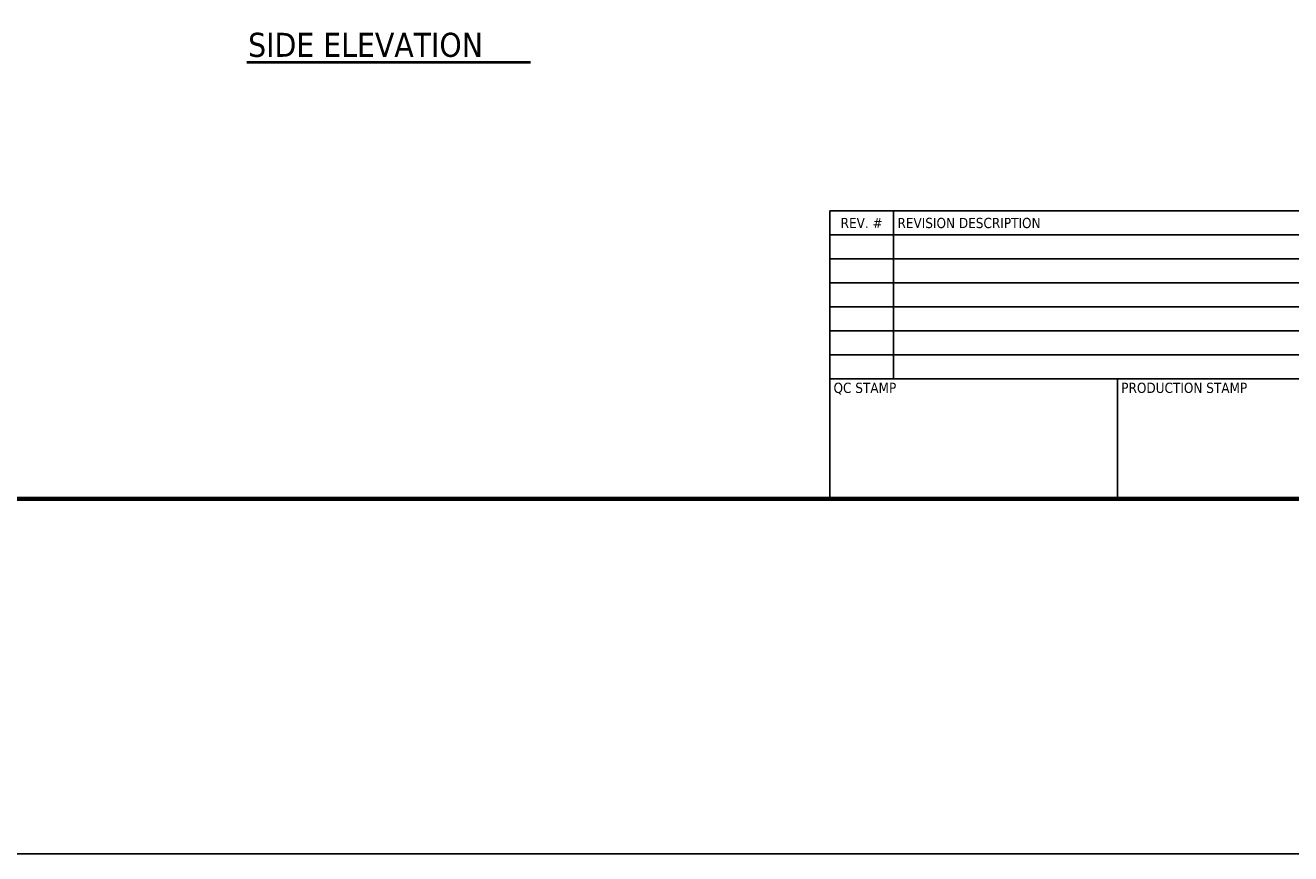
# Model space of a CAD drawing. Header units: inches. Extents: x 24 to 1128, y -69 to 748.
# Tile 359 of 656: x 495 to 811, y -69 to 138. Entities that reach past the tile are written whole.
import ezdxf
from ezdxf.enums import TextEntityAlignment as Align

# ---------------------------------------------------------------- set-up
doc = ezdxf.new("R2010")
doc.units = ezdxf.units.IN
doc.header["$LTSCALE"] = 32
doc.header["$MEASUREMENT"] = 0
for name, color, linetype, lineweight in [('Border (ANSI)', 7, 'Continuous', 70), ('Sketch Geometry (ANSI)', 7, 'Continuous', 25), ('Symbol (ANSI)', 7, 'Continuous', 25), ('Title (ANSI)', 7, 'Continuous', 50)]:
    doc.layers.add(name, color=color, linetype=linetype, lineweight=lineweight)
doc.styles.add('Label Text (ANSI)', font='tahomabd.ttf')
doc.styles.get("Standard").update_dxf_attribs({"font": 'arial.ttf'})
doc.styles.add('Text Style40', font='tahoma.ttf')

# ---------------------------------------------------------------- blocks, each defined once
blk = doc.blocks.new('Borders SUPERIOR BORDER')
at = {"layer": 'Border (ANSI)'}
blk.add_line((35.25, 0.625), (0.75, 0.625), dxfattribs=at)
blk = doc.blocks.new('Title Blocks SB TITLE-KS')
at = {"layer": 'Title (ANSI)', "lineweight": 25}
for p, q in [((41.0339, 4.6475), (41.0339, 4.46)), ((47.7839, 4.6475), (41.0339, 4.6475)), ((41.0339, 4.6475), (41.5339, 4.6475)), ((41.0339, 3.335), (41.0339, 4.6475)), ((41.5339, 4.6475), (41.5339, 3.335)), ((41.0339, 4.46), (41.0339, 4.2725)), ((47.7839, 4.46), (41.0339, 4.46)), ((41.0339, 4.46), (43.2839, 4.46)), ((41.0339, 4.46), (47.7839, 4.46)), ((43.2839, 4.46), (45.5339, 4.46)), ((41.0339, 4.2725), (41.0339, 4.085)), ((47.7839, 4.2725), (41.0339, 4.2725)), ((41.0339, 4.2725), (43.2839, 4.2725)), ((41.0339, 4.2725), (47.7839, 4.2725)), ((43.2839, 4.2725), (45.5339, 4.2725)), ((41.0339, 4.085), (41.0339, 3.8975)), ((47.7839, 4.085), (41.0339, 4.085)), ((41.0339, 4.085), (43.2839, 4.085)), ((41.0339, 4.085), (47.7839, 4.085)), ((43.2839, 4.085), (45.5339, 4.085)), ((41.0339, 3.8975), (41.0339, 3.71)), ((47.7839, 3.8975), (41.0339, 3.8975)), ((41.0339, 3.8975), (43.2839, 3.8975)), ((41.0339, 3.8975), (47.7839, 3.8975)), ((43.2839, 3.8975), (45.5339, 3.8975)), ((41.0339, 3.71), (41.0339, 3.5225)), ((47.7839, 3.71), (41.0339, 3.71)), ((41.0339, 3.71), (43.2839, 3.71)), ((41.0339, 3.71), (47.7839, 3.71)), ((43.2839, 3.71), (45.5339, 3.71)), ((47.7839, 3.5225), (41.0339, 3.5225)), ((41.0339, 3.5225), (41.0339, 3.335)), ((41.0339, 3.5225), (43.2839, 3.5225)), ((41.0339, 3.5225), (47.7839, 3.5225)), ((43.2839, 3.5225), (45.5339, 3.5225)), ((41.0339, 2.3975), (41.0339, 3.335)), ((41.0339, 3.335), (43.2839, 3.335)), ((41.0339, 3.335), (47.7839, 3.335)), ((41.5339, 3.335), (41.0339, 3.335)), ((43.2839, 2.3975), (43.2839, 3.335)), ((43.2839, 3.335), (45.5339, 3.335)), ((43.2839, 3.335), (43.2839, 2.3975)), ((43.2839, 2.3975), (41.0339, 2.3975)), ((45.5339, 2.3975), (43.2839, 2.3975))]:
    blk.add_line(p, q, dxfattribs=at)
at = {"layer": 'Title (ANSI)', "style": 'Text Style40'}
blk.add_text('REV. #', height=0.08, dxfattribs=at).set_placement((41.2839, 4.5537), align=Align.MIDDLE_CENTER)
blk.add_text('REVISION DESCRIPTION', height=0.08, dxfattribs=at).set_placement((41.5639, 4.5537), align=Align.MIDDLE_LEFT)
for s, p in [('QC STAMP', (41.0639, 3.305)), ('PRODUCTION STAMP', (43.3139, 3.305))]:
    blk.add_text(s, height=0.08, dxfattribs=at).set_placement(p, align=Align.TOP_LEFT)
at = {"layer": 'Title (ANSI)', "lineweight": 30, "flags": 63}
for tag, p in [('REV._1_#', (41.2839, 4.3662)), ('REV_#1_DATE', (46.0339, 4.3662)), ('REV_#1_DRAWN', (46.5339, 4.3662)), ('REV_#1_APPR', (47.0339, 4.3662)), ('REV_#1_P.M.', (47.5339, 4.3662)), ('REV._2__#', (41.2839, 4.1787)), ('REV_#2_DATE', (46.0339, 4.1787)), ('REV_#2_DRAWN', (46.5339, 4.1787)), ('REV_#2_APPR', (47.0339, 4.1787)), ('REV_#2_P.M.', (47.5339, 4.1787)), ('REV._3_#', (41.2839, 3.9912)), ('REV_#3_DATE', (46.0339, 3.9912)), ('REV_#3_DRAWN', (46.5339, 3.9912)), ('REV_#3_APPR', (47.0339, 3.9912)), ('REV_#3_P.M.', (47.5339, 3.9912)), ('REV._4_#', (41.2839, 3.8037)), ('REV_#4_DATE', (46.0339, 3.8037)), ('REV_#4_DRAWN', (46.5339, 3.8037)), ('REV_#4_APPR', (47.0339, 3.8037)), ('REV_#4_P.M.', (47.5339, 3.8037)), ('REV._5_#', (41.2839, 3.6162)), ('REV_#5_DATE', (46.0339, 3.6162)), ('REV_#5_DRAWN', (46.5339, 3.6162)), ('REV_#5_APPR', (47.0339, 3.6162)), ('REV_#5_P.M.', (47.5339, 3.6162)), ('REV._6_#', (41.2839, 3.4287)), ('REV_#6_DATE', (46.0339, 3.4287)), ('REV_#6_DRAWN', (46.5339, 3.4287)), ('REV_#6_APPR', (47.0339, 3.4287)), ('REV_#6_P.M.', (47.5339, 3.4287))]:
    blk.add_attdef(tag, text='', height=0.08, dxfattribs=at).set_placement(p, align=Align.MIDDLE_CENTER)
for tag, p in [('REVISION_#1_DESCRIPTION', (41.5639, 4.3662)), ('REVISION_#2_DESCRIPTION', (41.5639, 4.1787)), ('REVISION_#3_DESCRIPTION', (41.5639, 3.9912)), ('REVISION_#4_DESCRIPTION', (41.5639, 3.8037)), ('REVISION_#5_DESCRIPTION', (41.5639, 3.6162)), ('REVISION_#6_DESCRIPTION', (41.5639, 3.4287))]:
    blk.add_attdef(tag, text='', height=0.08, dxfattribs=at).set_placement(p, align=Align.MIDDLE_LEFT)
for tag, height, p in [('DRAWING_NAME', 0.125, (51.9089, 3.68)), ('DRAWING_REV_#', 0.188, (54.2839, 2.7925))]:
    blk.add_attdef(tag, text='', height=height, dxfattribs=at).set_placement(p, align=Align.TOP_CENTER)
for tag, height, p in [('SCALE', 0.1, (53.1889, 2.8675)), ('CONTRACTOR', 0.125, (49.3139, 3.2425)), ('PROJECT', 0.125, (51.9389, 3.2425)), ('DRAWN_BY_DATE', 0.1, (49.3139, 2.555)), ('DRAWN_BY_INITIAL', 0.1, (49.3139, 2.8675)), ('MODEL_NUMBER', 0.1, (51.9389, 2.8675)), ('APPROVED_BY_INITIAL', 0.1, (50.1889, 2.8675)), ('PROJECT_MANAGER_INITIAL', 0.1, (51.0639, 2.8675)), ('APPROVED_BY_DATE', 0.1, (50.1889, 2.555)), ('PROJECT_MANAGER_DATE', 0.1, (51.0639, 2.555)), ('DRAWING_NUMBER', 0.1, (51.9389, 2.555)), ('SIZE', 0.1, (53.1889, 2.555))]:
    blk.add_attdef(tag, text='', height=height, dxfattribs=at).set_placement(p, align=Align.TOP_LEFT)

msp = doc.modelspace()

# ---------------------------------------------------------------- linework, layer by layer
at = {"layer": 'Sketch Geometry (ANSI)'}
msp.add_line((67.96047, -68.78047), (1078.92302, -68.78047), dxfattribs=at)
at = {"layer": 'Symbol (ANSI)', "lineweight": 40}
msp.add_line((550.18402, 129.21088), (621.17185, 129.21088), dxfattribs=at)

# ---------------------------------------------------------------- block references
at = {"xscale": 32, "yscale": 32, "zscale": 32}
for name, p in [('Borders SUPERIOR BORDER', (0, 0)), ('Title Blocks SB TITLE-KS', (-617.08574, -56.71979))]:
    msp.add_blockref(name, p, dxfattribs=at)

# ---------------------------------------------------------------- texts
at = {"layer": 'Symbol (ANSI)', "insert": (550.47761, 130.43772), "char_height": 6.0159999, "attachment_point": 7, "style": 'Label Text (ANSI)'}
msp.add_mtext('SIDE ELEVATION', dxfattribs=at)

doc.saveas('drawing.dxf')
